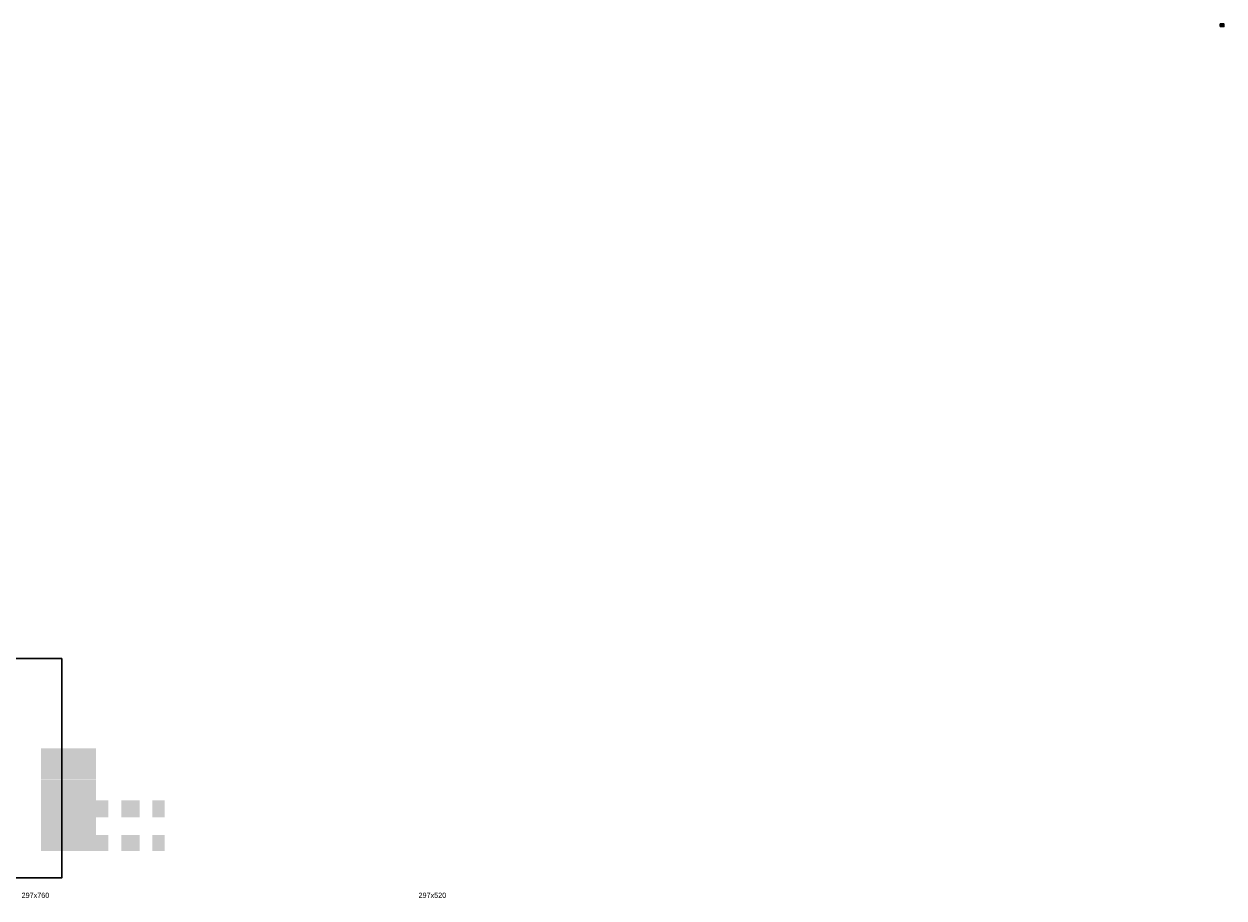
# Model space of a CAD drawing. Header units: millimetres. Extents: x -740 to 33545, y -26688 to 22494.
# Tile 266 of 266: x 8259 to 19747, y 14126 to 22494. Entities that reach past the tile are written whole.
import ezdxf
from ezdxf.lldxf.tags import DXFTag

# ---------------------------------------------------------------- set-up
doc = ezdxf.new("R2010")
doc.units = ezdxf.units.MM
doc.header["$MEASUREMENT"] = 0
doc.layers.add('a3', color=252, linetype='Continuous', lineweight=30, plot=False)
for name, color, linetype, lineweight in [('A_l.przekrojowa', 252, 'Continuous', 30), ('l.przerywana', 252, 'ICAD_ISO03W100', 5), ('l.widokowa', 252, 'Continuous', 15)]:
    doc.layers.add(name, color=color, linetype=linetype, lineweight=lineweight)
tags = doc.linetypes.add('ICAD_ISO03W100', pattern=[30, 12, -18]).pattern_tags.tags
tags[6:7] = [DXFTag(74, 4), DXFTag(75, 0), DXFTag(340, '0'), DXFTag(46, 1.0), DXFTag(50, 0.0), DXFTag(44, 0.0), DXFTag(45, 0.0)]
tags[4:5] = [DXFTag(74, 4), DXFTag(75, 0), DXFTag(340, '0'), DXFTag(46, 1.0), DXFTag(50, 0.0), DXFTag(44, 0.0), DXFTag(45, 0.0)]

msp = doc.modelspace()

# ---------------------------------------------------------------- hatches: boundary and pattern name
at = {"layer": 'l.widokowa'}
h = msp.add_hatch(color=256, dxfattribs=at)
h.paths.add_polyline_path([(8947.56, 14899.64), (8947.56, 15258.64), (8431.06, 15258.64), (8431.06, 14899.64)])
h.paths.add_polyline_path([(8431.06, 14576.64), (8431.06, 14897.64), (8947.56, 14897.64), (8947.56, 14576.64), (8454.06, 14576.64), (8444.06, 14576.64)])
h.paths.add_polyline_path([(8431.06, 15260.64), (8947.56, 15260.64), (8947.56, 15559.64), (8431.06, 15559.64)])
h.paths.add_polyline_path([(9367.56, 14899.64), (9367.56, 15060.64), (9191.56, 15060.64), (9191.56, 14899.64)])
h.paths.add_polyline_path([(9367.56, 14576.64), (9367.56, 14729.64), (9191.56, 14729.64), (9191.56, 14576.64)])
h.paths.add_polyline_path([(9065.56, 14899.64), (9065.56, 15060.64), (8949.56, 15060.64), (8949.56, 14899.64)])
h.paths.add_polyline_path([(9605.56, 14899.64), (9605.56, 15060.64), (9489.56, 15060.64), (9489.56, 14899.64)])
h.paths.add_polyline_path([(9065.56, 14576.64), (9065.56, 14729.64), (8949.56, 14729.64), (8949.56, 14576.64)])
h.paths.add_polyline_path([(9605.56, 14576.64), (9605.56, 14729.64), (9489.56, 14729.64), (9489.56, 14576.64)])
h.paths.add_polyline_path([(8431.06, 14899.64), (8431.06, 15258.64), (8421.06, 15258.64), (8421.06, 14899.64)])
h.paths.add_polyline_path([(8421.06, 14576.64), (8421.06, 14897.64), (8431.06, 14897.64), (8431.06, 14576.64)])
h.paths.add_polyline_path([(8421.06, 15260.64), (8431.06, 15260.64), (8431.06, 15559.64), (8421.06, 15559.64)])

# ---------------------------------------------------------------- linework, layer by layer
at = {"layer": 'a3'}
msp.add_lwpolyline([(8620.24, 16417.66), (7135.24, 16417.66), (7135.24, 14317.66), (8620.24, 14317.66), (8620.24, 16417.66)], dxfattribs=at)
at = {"layer": 'A_l.przekrojowa'}
msp.add_lwpolyline([(19711.37, 22469.03), (19711.37, 22494.03), (19747.37, 22494.03), (19747.37, 22469.03)], close=True, dxfattribs=at)
at = {"layer": 'A_l.przekrojowa', "ltscale": 0.3}
for points in [[(19715.37, 22473.03), (19715.37, 22490.03), (19727.37, 22490.03), (19727.37, 22473.03)], [(19731.37, 22473.03), (19731.37, 22490.03), (19743.37, 22490.03), (19743.37, 22473.03)]]:
    msp.add_lwpolyline(points, close=True, dxfattribs=at)
at = {"layer": 'l.przerywana', "ltscale": 0.3}
for p, q in [((19715.37, 22473.03), (19727.37, 22490.03)), ((19731.37, 22473.03), (19743.37, 22490.03))]:
    msp.add_line(p, q, dxfattribs=at)

# ---------------------------------------------------------------- texts
at = {"layer": 'a3', "char_height": 50, "width": 481.3, "attachment_point": 1}
for s, insert in [('{\\fCentury Gothic|b0|i0|c238|p0;297x760}', (8236.45, 14176.79)), ('{\\fCentury Gothic|b0|i0|c238|p0;297x520}', (12036.45, 14176.79))]:
    msp.add_mtext(s, dxfattribs=dict(at, insert=insert))

doc.saveas('drawing.dxf')
